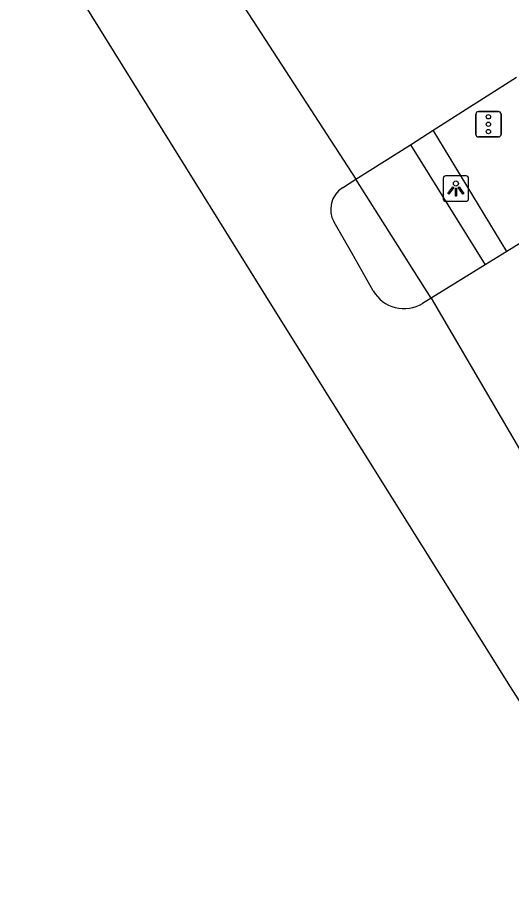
# Model space of a CAD drawing. Extents: x 157767 to 159171, y 387842 to 389425.
# Drawn here: x 158206.36 to 158225.77, y 388198.05 to 388232.04 of the extents above; entities that cross this region are included whole.
import ezdxf

# ---------------------------------------------------------------- set-up
doc = ezdxf.new("R2010")
doc.units = 0
for name, color, linetype in [('IMGEO_Fietspad_open', 7, 'Continuous'), ('IMGEO_Lichtpunt', 7, 'Continuous'), ('IMGEO_Rijbaan_lokaal_gesloten', 7, 'Continuous'), ('IMGEO_Rijbaan_regionaal_gesloten', 7, 'Continuous'), ('IMGEO_Verkeersregelinstallatiepaal', 7, 'Continuous'), ('IMGEO_Voetpad_open', 7, 'Continuous')]:
    doc.layers.add(name, color=color, linetype=linetype)

msp = doc.modelspace()

# ---------------------------------------------------------------- linework, layer by layer
at = {"layer": 'IMGEO_Fietspad_open'}
for points in [[(158221.791, 388227.034), (158224.726, 388222.317)], [(158222.611, 388221.012), (158219.655, 388225.675)]]:
    msp.add_lwpolyline(points, dxfattribs=at)
at = {"layer": 'IMGEO_Lichtpunt'}
for p, q in [((158223.081, 388225.712), (158223.081, 388224.905)), ((158223.081, 388225.712), (158223.081, 388224.905)), ((158223.983, 388225.807), (158223.175, 388225.807)), ((158223.983, 388225.807), (158223.175, 388225.807)), ((158224.077, 388224.905), (158224.077, 388225.712)), ((158224.077, 388224.905), (158224.077, 388225.712)), ((158223.175, 388224.811), (158223.983, 388224.811)), ((158223.175, 388224.811), (158223.983, 388224.811))]:
    msp.add_line(p, q, dxfattribs=at)
for points in [[(158223.455, 388225.376), (158223.494, 388225.348), (158223.306, 388225.086), (158223.268, 388225.113), (158223.455, 388225.376)], [(158223.557, 388225.328), (158223.604, 388225.328), (158223.604, 388225.006), (158223.557, 388225.006), (158223.557, 388225.328)], [(158223.667, 388225.348), (158223.705, 388225.375), (158223.892, 388225.113), (158223.853, 388225.085), (158223.667, 388225.348)]]:
    msp.add_lwpolyline(points, dxfattribs=at)
msp.add_circle((158223.58, 388225.51), 0.0994, dxfattribs=at)
for centre, start, end in [((158223.175, 388225.712), 90, 180), ((158223.175, 388225.712), 90, 180), ((158223.983, 388225.712), 0, 90), ((158223.983, 388225.712), 0, 90), ((158223.175, 388224.905), 180, 270), ((158223.175, 388224.905), 180, 270), ((158223.983, 388224.905), 270, 0), ((158223.983, 388224.905), 270, 360)]:
    msp.add_arc(centre, 0.0946, start, end, dxfattribs=at)
at = {"layer": 'IMGEO_Rijbaan_lokaal_gesloten'}
for points in [[(158222.686, 388227.604), (158225.956, 388229.686)], [(158221.791, 388227.034), (158222.686, 388227.604)], [(158219.655, 388225.675), (158221.791, 388227.034)], [(158228.915, 388224.902), (158225.581, 388222.844)], [(158225.581, 388222.844), (158224.726, 388222.317)], [(158224.726, 388222.317), (158222.611, 388221.012)]]:
    msp.add_lwpolyline(points, dxfattribs=at)
at = {"layer": 'IMGEO_Rijbaan_regionaal_gesloten'}
for points in [[(158230.649, 388198.051), (158225.724, 388205.747), (158216.412, 388220.619), (158207.732, 388234.609), (158206.359, 388238.048)], [(158214.777, 388233.188), (158219.655, 388225.675)], [(158219.125, 388225.337), (158219.655, 388225.675)], [(158220.333, 388221.296), (158219.5, 388222.755), (158218.793, 388223.993)], [(158222.611, 388221.012), (158222.271, 388220.802)], [(158222.611, 388221.012), (158228.422, 388211.077)]]:
    msp.add_lwpolyline(points, dxfattribs=at)
for centre, radius, start, end in [((158219.664, 388224.491), 1.003, 122.5075, 209.7412), ((158221.541, 388221.986), 1.391, 209.7258, 301.6737)]:
    msp.add_arc(centre, radius, start, end, dxfattribs=at)
at = {"layer": 'IMGEO_Verkeersregelinstallatiepaal'}
for p, q in [((158224.36, 388227.438), (158224.36, 388228.238)), ((158224.36, 388228.238), (158224.36, 388227.438)), ((158224.46, 388228.338), (158225.25, 388228.338)), ((158225.25, 388228.338), (158224.46, 388228.338)), ((158225.35, 388228.238), (158225.35, 388227.438)), ((158225.35, 388227.438), (158225.35, 388228.238)), ((158225.25, 388227.338), (158224.46, 388227.338)), ((158224.46, 388227.338), (158225.25, 388227.338))]:
    msp.add_line(p, q, dxfattribs=at)
for centre in [(158224.855, 388228.128), (158224.855, 388227.838), (158224.855, 388227.548)]:
    msp.add_circle(centre, 0.085, dxfattribs=at)
for centre, start, end in [((158224.46, 388228.238), 90, 180), ((158224.46, 388228.238), 90, 180), ((158225.25, 388228.238), 0, 90), ((158225.25, 388228.238), 360, 90), ((158224.46, 388227.438), 180, 270), ((158224.46, 388227.438), 180, 270), ((158225.25, 388227.438), 270, 0), ((158225.25, 388227.438), 270, 0)]:
    msp.add_arc(centre, 0.1, start, end, dxfattribs=at)
at = {"layer": 'IMGEO_Voetpad_open'}
msp.add_lwpolyline([(158225.581, 388222.844), (158222.686, 388227.604)], dxfattribs=at)

doc.saveas('drawing.dxf')
